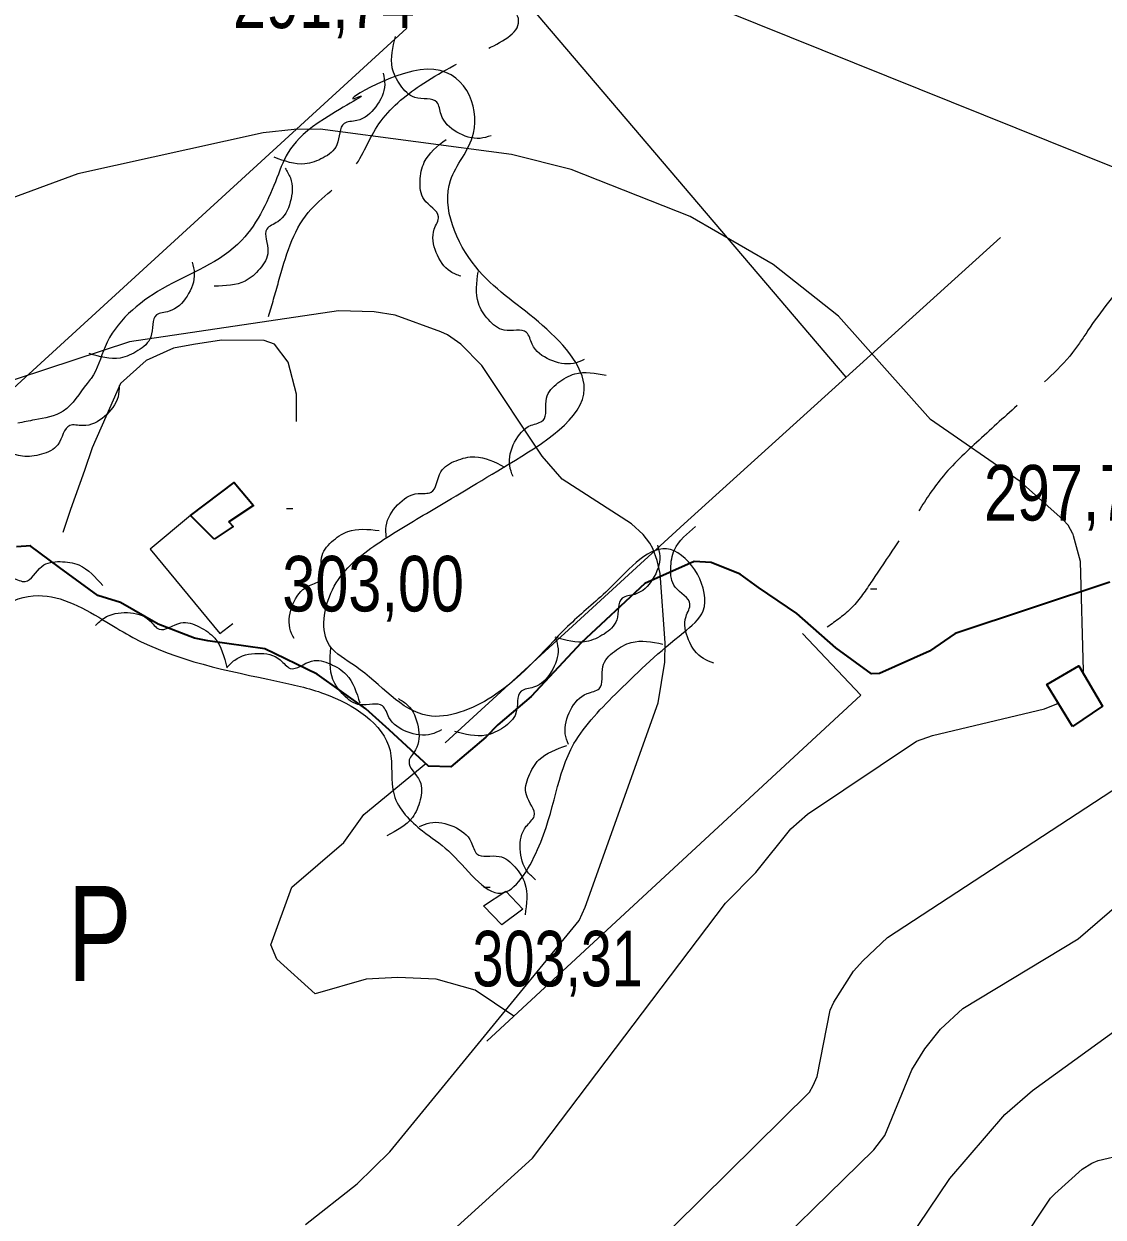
# Model space of a CAD drawing. Extents: x 483847 to 488453, y 4383581 to 4386795.
# Drawn here: x 484799.2 to 484969.3, y 4385590.5 to 4385778.6 of the extents above; entities that cross this region are included whole.
import ezdxf
from ezdxf.enums import TextEntityAlignment as Align

# ---------------------------------------------------------------- set-up
doc = ezdxf.new("R2010")
doc.units = 0
doc.header["$LTSCALE"] = 3.8
doc.linetypes.add('LONG_DASHED', pattern=[7.5, 6, -1.5])
for name, color, linetype, lineweight in [('25', 7, 'LONG_DASHED', 25), ('27', 7, 'Continuous', 25), ('36', 7, 'Continuous', 25), ('38', 7, 'Continuous', 25), ('47', 7, 'Continuous', 35), ('51', 7, 'Continuous', 13), ('6', 7, 'Continuous', 35), ('7', 7, 'Continuous', 13), ('8', 7, 'Continuous', 25), ('9', 7, 'Continuous', 13)]:
    doc.layers.add(name, color=color, linetype=linetype, lineweight=lineweight)
doc.layers.add('31', color=7, linetype='Continuous')

msp = doc.modelspace()

# ---------------------------------------------------------------- linework, layer by layer
at = {"layer": '25'}
msp.add_lwpolyline([(484876.4, 4385622.17), (484870.32, 4385626.24), (484864.15, 4385627.99), (484858.11, 4385628.23), (484853.11, 4385628.01), (484845.07, 4385625.68), (484839.04, 4385631.16), (484838.1, 4385633.4), (484841.4, 4385642.5), (484849.59, 4385649.53), (484852.74, 4385653.95), (484862.54, 4385661.97)], dxfattribs=at)
at = {"layer": '27'}
for points in [[(484872.81, 4385760.92), (484871.08, 4385760.51), (484867.42, 4385761.51), (484864.94, 4385764.25), (484864.28, 4385766.19), (484860.81, 4385766.96), (484858.53, 4385768.89), (484857.25, 4385771.63), (484857.76, 4385776.56)], [(484717.11, 4385604.91), (484729.2, 4385615.63), (484744.36, 4385633.2), (484749.8, 4385639.69), (484761.03, 4385651.6), (484782.5, 4385676.52), (484789.47, 4385682.52), (484801.46, 4385688.45), (484812.27, 4385684.26), (484816.37, 4385681.85), (484839.07, 4385674.96), (484846.55, 4385672.97), (484856.89, 4385664.01), (484857.52, 4385657.05), (484862.01, 4385651.36), (484866.11, 4385648.2), (484874.38, 4385641.55), (484880.14, 4385648.41), (484885.88, 4385665.11), (484892.89, 4385673.38), (484903.13, 4385682.64), (484906.24, 4385686.06), (484901.07, 4385695.7), (484891.7, 4385689.78), (484885.62, 4385684.28), (484872.98, 4385672.51), (484862.82, 4385669.53), (484851.45, 4385677.31), (484847.37, 4385680.59), (484847.81, 4385689.36), (484854.36, 4385696.24), (484862.63, 4385701.4), (484875.64, 4385709.19), (484887.5, 4385721.05), (484880.27, 4385731.61), (484870.4, 4385740.24), (484866.41, 4385753.88), (484870.03, 4385761.33), (484862.72, 4385771.4), (484851.84, 4385766.99), (484851.94, 4385767.03), (484846.55, 4385763.61), (484839.06, 4385754.27), (484833.52, 4385744.44), (484820.98, 4385736.79), (484811.98, 4385727.66), (484809.79, 4385722.68), (484809.15, 4385721.89), (484805.38, 4385717.51), (484800.9, 4385716.14), (484798.23, 4385715.62)], [(484855.83, 4385770.76), (484856.05, 4385769), (484854.65, 4385765.47), (484851.66, 4385763.31), (484849.66, 4385762.86), (484848.52, 4385759.49), (484846.35, 4385757.44), (484843.48, 4385756.48), (484838.63, 4385757.53)], [(484868.06, 4385738.77), (484866.44, 4385739.5), (484864.16, 4385742.53), (484863.87, 4385746.21), (484864.53, 4385748.15), (484862.25, 4385750.88), (484861.63, 4385753.8), (484862.29, 4385756.75), (484865.72, 4385760.34)], [(484840.34, 4385755.83), (484841.19, 4385754.28), (484841.18, 4385750.48), (484839.19, 4385747.37), (484837.49, 4385746.22), (484837.66, 4385742.67), (484836.39, 4385739.97), (484834.08, 4385738.02), (484829.19, 4385737.22)], [(484825.71, 4385740.99), (484826.05, 4385739.25), (484824.9, 4385735.63), (484822.07, 4385733.26), (484820.1, 4385732.68), (484819.2, 4385729.24), (484817.17, 4385727.05), (484814.38, 4385725.88), (484809.48, 4385726.59)], [(484887.48, 4385725.64), (484885.81, 4385725.04), (484882.07, 4385725.62), (484879.29, 4385728.06), (484878.41, 4385729.91), (484874.88, 4385730.28), (484872.4, 4385731.95), (484870.82, 4385734.52), (484870.77, 4385739.48)], [(484876.27, 4385707.23), (484875.75, 4385708.93), (484876.53, 4385712.64), (484879.11, 4385715.28), (484881.01, 4385716.06), (484881.56, 4385719.57), (484883.35, 4385721.96), (484886.01, 4385723.4), (484890.96, 4385723.19)], [(484814.22, 4385721.55), (484814.03, 4385719.78), (484811.88, 4385716.66), (484808.47, 4385715.23), (484806.42, 4385715.25), (484804.55, 4385712.23), (484801.97, 4385710.72), (484798.96, 4385710.42), (484794.47, 4385712.54)], [(484856.29, 4385697.63), (484856.28, 4385699.4), (484858.09, 4385702.74), (484861.32, 4385704.53), (484863.36, 4385704.73), (484864.9, 4385707.94), (484867.29, 4385709.71), (484870.25, 4385710.33), (484874.94, 4385708.71)], [(484841.76, 4385681.67), (484841.11, 4385683.32), (484841.6, 4385687.08), (484843.97, 4385689.91), (484845.8, 4385690.84), (484846.09, 4385694.38), (484847.69, 4385696.9), (484850.22, 4385698.54), (484855.18, 4385698.71)], [(484907.91, 4385677.82), (484906.28, 4385678.51), (484903.92, 4385681.48), (484903.54, 4385685.16), (484904.16, 4385687.12), (484901.82, 4385689.79), (484901.12, 4385692.69), (484901.72, 4385695.66), (484905.05, 4385699.33)], [(484899.04, 4385696.39), (484899.39, 4385694.66), (484898.27, 4385691.03), (484895.46, 4385688.64), (484893.49, 4385688.04), (484892.61, 4385684.6), (484890.61, 4385682.39), (484887.83, 4385681.2), (484882.91, 4385681.87)], [(484790.17, 4385686.71), (484790.82, 4385688.35), (484793.75, 4385690.77), (484797.41, 4385691.22), (484799.38, 4385690.65), (484802.01, 4385693.05), (484804.9, 4385693.8), (484807.87, 4385693.27), (484811.62, 4385690.01)], [(484810.5, 4385683.72), (484811.82, 4385684.9), (484815.51, 4385685.76), (484819, 4385684.54), (484820.5, 4385683.15), (484823.92, 4385684.13), (484826.84, 4385683.51), (484829.27, 4385681.71), (484831.17, 4385677.13)], [(484882.98, 4385681.8), (484883.36, 4385680.07), (484882.29, 4385676.43), (484879.51, 4385674), (484877.56, 4385673.37), (484876.73, 4385669.91), (484874.76, 4385667.67), (484872, 4385666.44), (484867.08, 4385667.04)], [(484885.02, 4385664.98), (484884.51, 4385666.68), (484885.33, 4385670.39), (484887.93, 4385673), (484889.84, 4385673.77), (484890.43, 4385677.27), (484892.24, 4385679.64), (484894.91, 4385681.06), (484899.86, 4385680.8)], [(484831.15, 4385677.04), (484832.41, 4385678.29), (484836.06, 4385679.34), (484839.6, 4385678.3), (484841.17, 4385676.98), (484844.54, 4385678.13), (484847.49, 4385677.67), (484850, 4385676), (484852.14, 4385671.52)], [(484865.02, 4385667.29), (484863.39, 4385666.6), (484859.61, 4385666.97), (484856.71, 4385669.25), (484855.73, 4385671.06), (484852.18, 4385671.23), (484849.61, 4385672.75), (484847.89, 4385675.24), (484847.57, 4385680.19)], [(484858.21, 4385672.21), (484859.66, 4385671.18), (484861.32, 4385667.77), (484860.9, 4385664.11), (484859.88, 4385662.32), (484861.59, 4385659.21), (484861.64, 4385656.23), (484860.42, 4385653.46), (484856.38, 4385650.59)], [(484879.84, 4385643.67), (484878.56, 4385644.89), (484877.4, 4385648.51), (484878.35, 4385652.08), (484879.61, 4385653.69), (484878.37, 4385657.02), (484878.75, 4385659.98), (484880.35, 4385662.55), (484884.76, 4385664.8)], [(484861.51, 4385652.03), (484863.18, 4385652.63), (484866.93, 4385652.03), (484869.69, 4385649.59), (484870.56, 4385647.73), (484874.1, 4385647.35), (484876.57, 4385645.68), (484878.14, 4385643.09), (484878.17, 4385638.13)]]:
    msp.add_spline(points, degree=3, dxfattribs=at)
at = {"layer": '36'}
msp.add_lwpolyline([(484842.16, 4385715.87), (484842.14, 4385720.2), (484840.85, 4385725.25), (484838.68, 4385728.08), (484837.07, 4385728.63), (484830.32, 4385728.71), (484825.94, 4385728), (484822.77, 4385727.44), (484818.46, 4385725.49), (484814.42, 4385721.85), (484812.08, 4385716.63), (484809.97, 4385711.74), (484808.76, 4385708.18), (484806.53, 4385702.03), (484805.34, 4385698.4)], dxfattribs=at)
at = {"layer": '38', "linetype": 'LONG_DASHED'}
for points in [[(484837.76, 4385732.44), (484839.34, 4385737.94), (484844, 4385748.83), (484851.04, 4385755.65), (484855.15, 4385762.81), (484861.63, 4385768.82), (484871.79, 4385774.4), (484877.16, 4385779), (484875.53, 4385782.17), (484867.26, 4385792.13), (484856.49, 4385799.93), (484849.79, 4385801.34), (484841.42, 4385799.15), (484827.06, 4385795.69), (484821.7, 4385794.06), (484805.3, 4385795.65), (484796.52, 4385804.07), (484794.23, 4385809.87), (484787.39, 4385817.74), (484773.12, 4385820.2), (484768.34, 4385820), (484762.89, 4385819.23)], [(484998.64, 4385740.65), (484993.74, 4385742.12), (484992.12, 4385743.23), (484987.95, 4385746.98), (484985.01, 4385746.81), (484980.95, 4385744.47), (484973.85, 4385738.83), (484966.82, 4385730.15), (484964.45, 4385726.76), (484956.12, 4385718.74), (484949.72, 4385712.95), (484943.77, 4385706.94), (484939.95, 4385701.43), (484932.86, 4385690.79), (484929.68, 4385686.58), (484925.77, 4385683.47)]]:
    msp.add_spline(points, degree=3, dxfattribs=at)
at = {"layer": '47'}
for points in [[(484829.18, 4385697.35), (484825.47, 4385701.08), (484832.31, 4385706.27), (484835.37, 4385702.67), (484831.49, 4385700.08), (484832.19, 4385699.31)], [(484964.44, 4385667.81), (484960.4, 4385674.45), (484965.45, 4385677.4), (484969.15, 4385671)]]:
    msp.add_lwpolyline(points, close=True, dxfattribs=at)
at = {"layer": '47', "lineweight": 13}
msp.add_lwpolyline([(484875.13, 4385641.87), (484877.82, 4385639.04), (484874.49, 4385636.58), (484871.6, 4385639.53)], close=True, dxfattribs=at)
at = {"layer": '51'}
for p, q in [((484876.19, 4385784.57), (484928.73, 4385722.86)), ((484784.49, 4385709.2), (484859.55, 4385777.89))]:
    msp.add_line(p, q, dxfattribs=at)
for points in [[(484953.09, 4385744.89), (484903.22, 4385699.78), (484865.58, 4385665.26)], [(484825.47, 4385701.08), (484819.09, 4385695.77), (484830.08, 4385682.47), (484832.1, 4385684.07)], [(484872.13, 4385618.22), (484931.07, 4385672.75), (484921.87, 4385682.49)]]:
    msp.add_lwpolyline(points, dxfattribs=at)
at = {"layer": '6'}
for points in [[(484800.3, 4385696.28), (484798.02, 4385696.13)], [(484970.33, 4385690.54), (484945.93, 4385682.49), (484941.89, 4385679.67), (484934.03, 4385676.17), (484932.74, 4385676.12), (484927.13, 4385680.21), (484921, 4385685.64), (484914.97, 4385689.73), (484912.08, 4385691.8), (484907.48, 4385693.68), (484904.82, 4385693.81), (484897.05, 4385690.33), (484887.01, 4385681), (484879.15, 4385672.55), (484873.88, 4385668.07), (484872, 4385666.15), (484866.47, 4385661.44), (484862.95, 4385661.58), (484856.78, 4385667.28), (484853.08, 4385670.62), (484845.41, 4385676.06), (484837.17, 4385680.06), (484828.17, 4385681.33), (484826.1, 4385681.74), (484820.37, 4385683.92), (484814.41, 4385687.36), (484810.87, 4385688.46), (484804.79, 4385692.89), (484800.15, 4385696.36)]]:
    msp.add_lwpolyline(points, dxfattribs=at)
at = {"layer": '7'}
for p, q in [((484840.6, 4385702.16), (484841.6, 4385702.16)), ((484932.58, 4385689.5), (484933.58, 4385689.5)), ((484871.69, 4385642.51), (484872.69, 4385642.51))]:
    msp.add_line(p, q, dxfattribs=at)
at = {"layer": '8'}
for points in [[(484843.56, 4385589.35), (484851.71, 4385595.74), (484856.84, 4385600.8), (484886.69, 4385637.26), (484887.65, 4385639.34), (484899.12, 4385671.54), (484900.22, 4385677.95), (484900.27, 4385680.99), (484899.46, 4385691.91), (484898.97, 4385694), (484898.3, 4385695.89), (484897.82, 4385696.73), (484896.8, 4385698.05), (484894.96, 4385699.76), (484884.03, 4385706.77), (484880.87, 4385710.41), (484871.35, 4385724.7), (484868.03, 4385728.08), (484865.93, 4385729.55), (484864.92, 4385730.03), (484857.71, 4385732.63), (484854.39, 4385733.15), (484848.77, 4385733.31), (484815.83, 4385728.42), (484780.72, 4385716.88)], [(484553.54, 4385352.35), (484642.85, 4385403.67), (484709.7, 4385434.27), (484721.58, 4385437.24), (484724.59, 4385438.76), (484768.28, 4385455.99), (484774.21, 4385459.24), (484812.57, 4385487.25), (484818.12, 4385490.9), (484825.25, 4385496.86), (484845.66, 4385509.3), (484867.02, 4385525.71), (484883.81, 4385533.89), (484944.43, 4385569.23), (484946.2, 4385571.26), (484960.99, 4385593.45), (484961.63, 4385594.17), (484965.95, 4385598.04), (484967.46, 4385598.97), (484968.49, 4385599.41), (484972.54, 4385600.35)]]:
    msp.add_lwpolyline(points, dxfattribs=at)
at = {"layer": '9'}
for points in [[(484975.95, 4385753.91), (484879.14, 4385792.92)], [(484966.09, 4385676.29), (484966.16, 4385676.57), (484965.71, 4385693.84), (484964.58, 4385697.88), (484964.54, 4385698.08), (484964.56, 4385698.11), (484964.56, 4385698.12), (484964.53, 4385698.14), (484964.48, 4385698.17), (484963.73, 4385699.54), (484962.96, 4385700.39), (484956.21, 4385706.44), (484942.06, 4385716.19), (484927.58, 4385732.51), (484917.28, 4385740.63), (484904.19, 4385748.17), (484885.45, 4385755.58), (484876.03, 4385757.97), (484845.88, 4385761.94), (484841.81, 4385761.9), (484836.89, 4385761.4), (484807.67, 4385754.91), (484731.24, 4385726.75)], [(484909.78, 4385639.98), (484914.52, 4385644.82), (484920.06, 4385651.67), (484922.67, 4385653.97), (484939.85, 4385665.48), (484942.37, 4385666.41), (484960.04, 4385670.62), (484961.96, 4385671.4), (484962.17, 4385671.53)], [(484568.29, 4385412.7), (484577.75, 4385412.81), (484594.33, 4385415.82), (484633.27, 4385435.07), (484655.23, 4385449.5), (484687.42, 4385467.99), (484694.2, 4385470.15), (484699.04, 4385471.22), (484701.21, 4385471.94), (484793.97, 4385519.28), (484825.3, 4385543.1), (484861.22, 4385555.71), (484869.49, 4385561.02), (484897.39, 4385584.93), (484922.97, 4385610.2), (484923.58, 4385611.24), (484924.21, 4385612.63), (484926.24, 4385623.12), (484926.84, 4385624.37), (484929.92, 4385629.23), (484931.37, 4385630.9), (484935.29, 4385634.57), (484974.75, 4385660.36)], [(484565.05, 4385398.88), (484575.02, 4385401.38), (484633.01, 4385422.93), (484683.28, 4385449.61), (484820.99, 4385520.68), (484823.08, 4385522.44), (484832.9, 4385532.49), (484834.24, 4385533.53), (484837.65, 4385535.51), (484873.46, 4385548.94), (484884.62, 4385552.74), (484894.14, 4385556.81), (484894.98, 4385557.38), (484896.07, 4385558.3), (484911.76, 4385580.17), (484933.15, 4385601.07), (484934.85, 4385603.35), (484939.12, 4385613.69), (484941.16, 4385617), (484943.66, 4385620.09), (484947.18, 4385623.36), (484965.31, 4385634.34), (484979.8, 4385646.78)], [(484547.16, 4385353.32), (484548.62, 4385354.44), (484549.3, 4385355.23), (484551.72, 4385358.98), (484556.73, 4385365.52), (484571.23, 4385375.65), (484690, 4385433.69), (484706.46, 4385445.99), (484801.19, 4385492.21), (484829.57, 4385515.57), (484909.23, 4385559.67), (484917.52, 4385566), (484938.51, 4385586.77), (484945.08, 4385596.55), (484953.79, 4385606.66), (484958.11, 4385610.46), (484997.78, 4385639.17)], [(484571.54, 4385444.49), (484575.03, 4385443.02), (484579.99, 4385441.65), (484584.9, 4385441.04), (484589.2, 4385441.31), (484613.87, 4385449.45), (484668.29, 4385476.19), (484675.69, 4385478.49), (484676.75, 4385478.55), (484699.82, 4385490.51), (484718.1, 4385498.16), (484771.28, 4385527.92), (484772.35, 4385528.76), (484774.38, 4385530.12), (484774.93, 4385530.35), (484775.63, 4385530.56), (484778.15, 4385531.98), (484784.78, 4385537.02), (484852.49, 4385576), (484856.14, 4385578.72), (484879.33, 4385599.8), (484909.78, 4385639.98)]]:
    msp.add_lwpolyline(points, dxfattribs=at)

# ---------------------------------------------------------------- texts
at = {"layer": '31', "width": 0.75}
msp.add_text('P', height=15, dxfattribs=at).set_placement((484811.12, 4385627.68), align=Align.CENTER)
at = {"layer": '7'}
for s, width, p in [('291,74', 0.8, (484832.15, 4385777.88)), ('297,77', 0.8, (484950.47, 4385700.28)), ('303,00', 0.8, (484839.91, 4385685.95)), ('303,31', 0.75, (484869.89, 4385626.86))]:
    msp.add_text(s, height=8.75, dxfattribs=dict(at, width=width)).set_placement(p)

doc.saveas('drawing.dxf')
